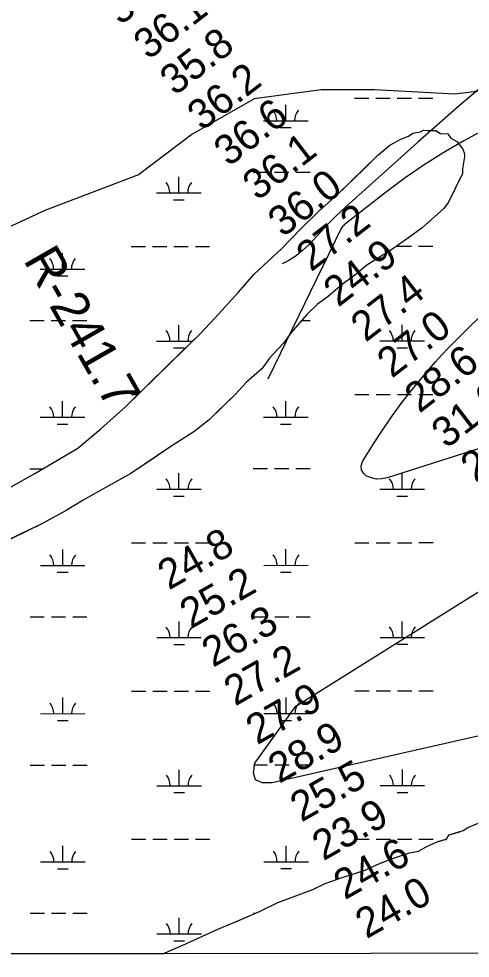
# Model space of a CAD drawing. Extents: x 3279314 to 3317160, y 734079 to 759431.
# Drawn here: x 3303655 to 3304670, y 739456 to 741565 of the extents above; entities that cross this region are included whole.
import ezdxf

# ---------------------------------------------------------------- set-up
doc = ezdxf.new("R2010")
doc.units = 0
for name, color, linetype in [('V-GRID-FRAM', 7, 'Continuous'), ('V-RIVR-RANG', 7, 'Continuous'), ('V-RIVR-RANG-IDEN', 7, 'Continuous'), ('V-SITE-VEGE', 7, 'Continuous'), ('V-TOPO-MAJR', 7, 'Continuous'), ('V-TOPO-MINR', 7, 'Continuous'), ('V-TOPO-SHOR', 7, 'Continuous'), ('V-WETL-SWMP', 7, 'Continuous')]:
    doc.layers.add(name, color=color, linetype=linetype)

msp = doc.modelspace()

# ---------------------------------------------------------------- linework, layer by layer
at = {"layer": 'V-GRID-FRAM'}
msp.add_lwpolyline([(3283455.7, 757641.4), (3314923.7, 757657.4), (3314940.9, 739471.9), (3283457, 739455.9), (3283455.7, 757641.4)], dxfattribs=at)
at = {"layer": 'V-SITE-VEGE'}
for points in [[(3303625.9, 740507.1), (3303691.5, 740543.7), (3303788.1, 740600.5), (3303840.1, 740644.2), (3303895.6, 740694.7), (3304062.3, 740856.5), (3304097.1, 740893.6), (3304149.3, 740951), (3304184.1, 740991.5), (3304246.5, 741048.8), (3304288.3, 741092.6), (3304329.9, 741133.1), (3304371.5, 741170.1), (3304461.8, 741257.7), (3304489.5, 741281.3), (3304513.7, 741294.6), (3304530.9, 741301.2), (3304541.3, 741307.9), (3304558.4, 741311), (3304565.3, 741314.3), (3304592.7, 741313.9), (3304602.9, 741306.9), (3304620, 741306.7), (3304626.7, 741296.3), (3304640.2, 741289.3), (3304653.7, 741272), (3304656.9, 741261.7), (3304656.8, 741254.8), (3304653, 741227.5), (3304652.8, 741217.2), (3304621.1, 741152.7), (3304610.6, 741139.1), (3304562.1, 741095.4), (3304534.4, 741075.3), (3304496.3, 741048.5), (3304437.6, 741011.7), (3304413.4, 740991.5), (3304382.2, 740968), (3304351, 740941.1), (3304326.8, 740924.4), (3304302.5, 740900.8), (3304267.7, 740860.2), (3304250.2, 740836.5), (3304218.9, 740802.8), (3304201.4, 740779.1), (3304166.8, 740748.8), (3304142.4, 740721.8), (3304083.4, 740664.5), (3304048.8, 740637.7), (3303996.9, 740604.2), (3303907.1, 740543.9), (3303841.5, 740507.3), (3303800.1, 740484), (3303762.1, 740460.6), (3303706.9, 740430.6), (3303596.6, 740377.5)], [(3302343.4, 739465.5), (3303981.5, 739466.3), (3303992.9, 739471.6), (3304023.9, 739484.8), (3304103.1, 739521.3), (3304151.3, 739541.1), (3304196.1, 739560.9), (3304237.5, 739580.8), (3304271.9, 739594), (3304316.6, 739610.5), (3304344.2, 739623.7), (3304382.1, 739636.9), (3304433.6, 739653.2), (3304461.2, 739666.5), (3304495.6, 739679.7), (3304533.5, 739692.8), (3304554, 739695.9), (3304571.3, 739705.9), (3304592, 739715.9), (3304612.6, 739722.4), (3304616, 739722.3), (3304623, 739732.5), (3304654, 739742.3), (3304664.3, 739749), (3304695.3, 739762.2)]]:
    msp.add_lwpolyline(points, dxfattribs=at)
at = {"layer": 'V-TOPO-MAJR'}
for points in [[(3305342.7, 741647.3), (3305110.5, 741524.8), (3305050.4, 741493.3), (3304990.1, 741462.1), (3304929.6, 741431.3), (3304868.9, 741400.8), (3304840.8, 741386.8), (3304794.3, 741363.3), (3304747.9, 741339.4), (3304701.7, 741315.1), (3304655.8, 741290.4), (3304610.7, 741264.4), (3304566.5, 741237), (3304523.7, 741207.4), (3304481.9, 741176.3), (3304386.9, 741102), (3304384.9, 741100.2), (3304383, 741098.2), (3304381.5, 741096), (3304380.1, 741093.6), (3304215.2, 740755.4)], [(3304753.5, 740620), (3304483, 740534.1), (3304471.3, 740531.9), (3304459.6, 740531.5), (3304448.2, 740533.9), (3304437, 740538.1), (3304429.8, 740544.9), (3304425.4, 740552.5), (3304425.2, 740561.3), (3304428, 740570.8), (3304453.9, 740612.7), (3304474.1, 740643.8), (3304495.1, 740674.3), (3304517.4, 740703.9), (3304540.4, 740732.9), (3304578.6, 740778.9), (3304592.2, 740794.8), (3304606.1, 740810.4), (3304620.5, 740825.6), (3304635.2, 740840.5), (3304722.4, 740926.1)], [(3305182.3, 740066.7), (3304224.9, 739849.3), (3304202.7, 739849.5), (3304187.7, 739856), (3304183.2, 739871.8), (3304185.8, 739893.8), (3304277.9, 740021.7), (3304862.8, 740387.6)]]:
    msp.add_lwpolyline(points, dxfattribs=at)
at = {"layer": 'V-TOPO-MINR'}
msp.add_lwpolyline([(3307141.7, 742210.4), (3305248.8, 741822.8), (3305237.1, 741818.6), (3305225.8, 741813.7), (3305215.1, 741807.7), (3305204.7, 741800.8), (3304937.2, 741602.3), (3304838.2, 741526.7), (3304740.6, 741449.2), (3304645.2, 741369.1), (3304551.2, 741287.1), (3304390.3, 741142.8), (3304378.1, 741131.5), (3304366.1, 741120), (3304354.4, 741108.2), (3304342.9, 741096.1), (3304307, 741057.4), (3304293.2, 741044.2), (3304278.5, 741032.2), (3304262.4, 741022.1), (3304247.4, 741014.3)], dxfattribs=at)
at = {"layer": 'V-TOPO-SHOR'}
for points in [[(3303625.9, 740507.1), (3303691.5, 740543.7), (3303788.1, 740600.5), (3303840.1, 740644.2), (3303895.6, 740694.7), (3303951.2, 740748.6), (3304020.6, 740816), (3304062.3, 740856.5), (3304097.1, 740893.6), (3304149.3, 740951), (3304184.1, 740991.5), (3304246.5, 741048.8), (3304288.3, 741092.6), (3304329.9, 741133.1), (3304371.5, 741170.1), (3304430.6, 741227.4), (3304461.8, 741257.7), (3304489.5, 741281.3), (3304513.7, 741294.6), (3304530.9, 741301.2), (3304541.3, 741307.9), (3304558.4, 741311), (3304565.3, 741314.3), (3304572.2, 741314.2), (3304582.4, 741314.1), (3304592.7, 741313.9), (3304602.9, 741306.9), (3304620, 741306.7), (3304626.7, 741296.3), (3304640.2, 741289.3), (3304653.7, 741272), (3304656.9, 741261.7), (3304656.8, 741254.8), (3304653, 741227.5), (3304652.8, 741217.2), (3304621.1, 741152.7)], [(3304621.1, 741152.7), (3304610.6, 741139.1), (3304562.1, 741095.4), (3304534.4, 741075.3), (3304496.3, 741048.5), (3304437.6, 741011.7), (3304413.4, 740991.5), (3304382.2, 740968), (3304351, 740941.1), (3304326.8, 740924.4), (3304302.5, 740900.8), (3304267.7, 740860.2), (3304250.2, 740836.5), (3304218.9, 740802.8), (3304201.4, 740779.1), (3304166.8, 740748.8), (3304142.4, 740721.8), (3304100.7, 740681.4), (3304083.4, 740664.5), (3304048.8, 740637.7), (3303996.9, 740604.2), (3303952, 740574.1), (3303907.1, 740543.9), (3303841.5, 740507.3), (3303800.1, 740484), (3303762.1, 740460.6), (3303706.9, 740430.6), (3303658.6, 740407.4), (3303596.6, 740377.5)], [(3303981.5, 739466.3), (3303992.9, 739471.6), (3304023.9, 739484.8), (3304103.1, 739521.3), (3304151.3, 739541.1), (3304196.1, 739560.9), (3304237.5, 739580.8), (3304271.9, 739594), (3304316.6, 739610.5), (3304344.2, 739623.7), (3304382.1, 739636.9), (3304433.6, 739653.2), (3304461.2, 739666.5), (3304495.6, 739679.7), (3304533.5, 739692.8), (3304554, 739695.9), (3304571.3, 739705.9), (3304592, 739715.9), (3304602.3, 739719.1), (3304612.6, 739722.4), (3304616, 739722.3), (3304623, 739732.5), (3304643.7, 739739), (3304654, 739742.3), (3304664.3, 739749), (3304695.3, 739762.2)]]:
    msp.add_lwpolyline(points, dxfattribs=at)
at = {"layer": 'V-WETL-SWMP'}
for p, q in [((3304334.9, 741405.1), (3304184.6, 741385)), ((3304334.9, 741405.1), (3304184.6, 741385)), ((3304455.2, 741405.1), (3304334.9, 741405.1)), ((3304455.2, 741405.1), (3304334.9, 741405.1)), ((3304635.6, 741395.1), (3304455.2, 741405.1)), ((3304635.6, 741395.1), (3304455.2, 741405.1)), ((3304715.7, 741405.1), (3304635.6, 741395.1)), ((3304715.7, 741405.1), (3304635.6, 741395.1)), ((3304184.6, 741385), (3304044.3, 741304.8)), ((3304184.6, 741385), (3304044.3, 741304.8)), ((3304409.9, 741386.6), (3304441.9, 741386.6)), ((3304457.9, 741386.6), (3304489.9, 741386.6)), ((3304505.9, 741386.7), (3304537.9, 741386.7)), ((3304553.9, 741386.7), (3304585.9, 741386.7)), ((3304255.4, 741335.8), (3304255.4, 741371.8)), ((3304205.4, 741335.8), (3304305.4, 741335.8)), ((3304243.4, 741320.3), (3304267.4, 741320.4)), ((3304541.3, 741307.9), (3304558.4, 741311)), ((3304541.3, 741307.9), (3304558.4, 741311)), ((3304558.4, 741311), (3304565.3, 741314.3)), ((3304558.4, 741311), (3304565.3, 741314.3)), ((3304565.3, 741314.3), (3304592.7, 741313.9)), ((3304565.3, 741314.3), (3304592.7, 741313.9)), ((3304592.7, 741313.9), (3304602.8, 741306.9)), ((3304592.7, 741313.9), (3304602.8, 741306.9)), ((3304044.3, 741304.8), (3303924.1, 741214.6)), ((3304044.3, 741304.8), (3303924.1, 741214.6)), ((3304489.5, 741281.3), (3304513.7, 741294.6)), ((3304489.5, 741281.3), (3304513.7, 741294.6)), ((3304513.7, 741294.6), (3304530.9, 741301.2)), ((3304513.7, 741294.6), (3304530.9, 741301.2)), ((3304530.9, 741301.2), (3304541.3, 741307.9)), ((3304530.9, 741301.2), (3304541.3, 741307.9)), ((3304602.8, 741306.9), (3304620, 741306.7)), ((3304602.8, 741306.9), (3304620, 741306.7)), ((3304620, 741306.7), (3304626.6, 741296.3)), ((3304620, 741306.7), (3304626.6, 741296.3)), ((3304626.6, 741296.3), (3304640.2, 741289.3)), ((3304626.6, 741296.3), (3304640.2, 741289.3)), ((3304461.8, 741257.7), (3304489.5, 741281.3)), ((3304461.8, 741257.7), (3304489.5, 741281.3)), ((3304640.2, 741289.3), (3304653.7, 741272)), ((3304640.2, 741289.3), (3304653.7, 741272)), ((3304653.7, 741272), (3304656.9, 741261.6)), ((3304653.7, 741272), (3304656.9, 741261.6)), ((3304371.5, 741170.1), (3304461.8, 741257.7)), ((3304371.5, 741170.1), (3304461.8, 741257.7)), ((3304656.8, 741254.8), (3304653, 741227.5)), ((3304656.8, 741254.8), (3304653, 741227.5)), ((3304656.9, 741261.6), (3304656.8, 741254.8)), ((3304656.9, 741261.6), (3304656.8, 741254.8)), ((3304653, 741227.5), (3304652.8, 741217.2)), ((3304653, 741227.5), (3304652.8, 741217.2)), ((3303924.1, 741214.6), (3303713.7, 741134.3)), ((3303924.1, 741214.6), (3303713.7, 741134.3)), ((3304015, 741173.8), (3304015, 741209.8)), ((3304182, 741220.3), (3304214, 741220.3)), ((3304230, 741220.3), (3304262, 741220.4)), ((3304278, 741220.4), (3304310, 741220.4)), ((3304652.8, 741217.2), (3304621.1, 741152.7)), ((3304652.8, 741217.2), (3304621.1, 741152.7)), ((3303965, 741173.8), (3304065, 741173.8)), ((3304329.9, 741133.1), (3304371.5, 741170.1)), ((3304329.9, 741133.1), (3304371.5, 741170.1)), ((3304003, 741158.4), (3304027, 741158.4)), ((3304621.1, 741152.7), (3304610.6, 741139.1)), ((3304621.1, 741152.7), (3304610.6, 741139.1)), ((3303713.7, 741134.3), (3303583.4, 741074.2)), ((3303713.7, 741134.3), (3303583.4, 741074.2)), ((3304288.2, 741092.6), (3304329.9, 741133.1)), ((3304288.2, 741092.6), (3304329.9, 741133.1)), ((3304610.6, 741139.1), (3304562, 741095.4)), ((3304610.6, 741139.1), (3304562, 741095.4)), ((3304246.5, 741048.8), (3304288.2, 741092.6)), ((3304246.5, 741048.8), (3304288.2, 741092.6)), ((3304562, 741095.4), (3304534.4, 741075.3)), ((3304562, 741095.4), (3304534.4, 741075.3)), ((3304534.4, 741075.3), (3304496.3, 741048.5)), ((3304534.4, 741075.3), (3304496.3, 741048.5)), ((3303753.6, 741002.9), (3303753.6, 741038.9)), ((3303908.2, 741053.7), (3303940.2, 741053.7)), ((3303956.2, 741053.7), (3303988.2, 741053.7)), ((3304004.2, 741053.7), (3304036.2, 741053.7)), ((3304052.2, 741053.7), (3304084.2, 741053.8)), ((3304184.1, 740991.5), (3304246.5, 741048.8)), ((3304184.1, 740991.5), (3304246.5, 741048.8)), ((3304496.3, 741048.5), (3304437.6, 741011.7)), ((3304496.3, 741048.5), (3304437.6, 741011.7)), ((3304506.1, 741054), (3304538.1, 741054)), ((3304554.1, 741054), (3304586.1, 741054)), ((3303703.6, 741002.8), (3303803.6, 741002.9)), ((3304437.6, 741011.7), (3304413.3, 740991.5)), ((3304437.6, 741011.7), (3304413.3, 740991.5)), ((3303741.6, 740987.4), (3303765.6, 740987.4)), ((3304149.2, 740951), (3304184.1, 740991.5)), ((3304149.2, 740951), (3304184.1, 740991.5)), ((3304413.3, 740991.5), (3304382.2, 740968)), ((3304413.3, 740991.5), (3304382.2, 740968)), ((3304382.2, 740968), (3304351, 740941.1)), ((3304382.2, 740968), (3304351, 740941.1)), ((3304097.1, 740893.6), (3304149.2, 740951)), ((3304097.1, 740893.6), (3304149.2, 740951)), ((3304351, 740941.1), (3304326.8, 740924.4)), ((3304351, 740941.1), (3304326.8, 740924.4)), ((3304326.8, 740924.4), (3304302.5, 740900.8)), ((3304326.8, 740924.4), (3304302.5, 740900.8)), ((3304062.3, 740856.5), (3304097.1, 740893.6)), ((3304062.3, 740856.5), (3304097.1, 740893.6)), ((3304302.5, 740900.8), (3304267.7, 740860.2)), ((3304302.5, 740900.8), (3304267.7, 740860.2)), ((3303680.3, 740887.4), (3303712.3, 740887.4)), ((3303728.3, 740887.4), (3303760.3, 740887.4)), ((3303776.3, 740887.4), (3303808.3, 740887.4)), ((3304015.2, 740841.1), (3304015.1, 740877.1)), ((3304291.2, 740887.7), (3304310.2, 740887.7)), ((3304517.1, 740841.4), (3304517, 740877.4)), ((3303895.6, 740694.7), (3304062.3, 740856.5)), ((3303895.6, 740694.7), (3304062.3, 740856.5)), ((3304267.7, 740860.2), (3304250.2, 740836.5)), ((3304267.7, 740860.2), (3304250.2, 740836.5)), ((3303965.2, 740841.1), (3304046.5, 740841.1)), ((3304003.2, 740825.7), (3304027.2, 740825.7)), ((3304250.2, 740836.5), (3304218.9, 740802.8)), ((3304250.2, 740836.5), (3304218.9, 740802.8)), ((3304467.1, 740841.4), (3304567.1, 740841.4)), ((3304505.1, 740825.9), (3304529.1, 740826)), ((3304218.9, 740802.8), (3304201.4, 740779.1)), ((3304218.9, 740802.8), (3304201.4, 740779.1)), ((3304201.4, 740779.1), (3304166.8, 740748.8)), ((3304201.4, 740779.1), (3304166.8, 740748.8)), ((3304166.8, 740748.8), (3304142.4, 740721.8)), ((3304166.8, 740748.8), (3304142.4, 740721.8)), ((3303908.4, 740721), (3303922.7, 740721)), ((3304142.4, 740721.8), (3304083.4, 740664.5)), ((3304142.4, 740721.8), (3304083.4, 740664.5)), ((3304410.3, 740721.3), (3304442.3, 740721.3)), ((3304458.3, 740721.3), (3304490.3, 740721.3)), ((3304506.3, 740721.3), (3304538.3, 740721.3)), ((3304554.3, 740721.3), (3304586.3, 740721.3)), ((3303753.8, 740670.2), (3303753.8, 740706.2)), ((3304255.7, 740670.4), (3304255.7, 740706.4)), ((3303840.1, 740644.2), (3303895.6, 740694.7)), ((3303840.1, 740644.2), (3303895.6, 740694.7)), ((3303703.8, 740670.2), (3303803.8, 740670.2)), ((3304083.4, 740664.5), (3304048.8, 740637.6)), ((3304083.4, 740664.5), (3304048.8, 740637.6)), ((3304205.7, 740670.4), (3304305.7, 740670.5)), ((3303741.8, 740654.7), (3303765.8, 740654.8)), ((3303788.1, 740600.5), (3303840.1, 740644.2)), ((3303788.1, 740600.5), (3303840.1, 740644.2)), ((3304048.8, 740637.6), (3303996.9, 740604.2)), ((3304048.8, 740637.6), (3303996.9, 740604.2)), ((3304243.7, 740655), (3304267.7, 740655)), ((3303691.5, 740543.7), (3303788.1, 740600.5)), ((3303691.5, 740543.7), (3303788.1, 740600.5)), ((3303996.9, 740604.2), (3303907, 740543.9)), ((3303996.9, 740604.2), (3303907, 740543.9)), ((3303680.5, 740554.7), (3303710.2, 740554.7)), ((3304182.4, 740555), (3304214.4, 740555)), ((3304230.4, 740555), (3304262.4, 740555)), ((3304278.4, 740555), (3304310.4, 740555)), ((3303625.9, 740507.1), (3303691.5, 740543.7)), ((3303625.9, 740507.1), (3303691.5, 740543.7)), ((3303907, 740543.9), (3303841.5, 740507.3)), ((3303907, 740543.9), (3303841.5, 740507.3)), ((3304015.3, 740508.4), (3304015.3, 740544.4)), ((3304517.2, 740508.7), (3304517.2, 740544.7)), ((3303841.5, 740507.3), (3303800.1, 740483.9)), ((3303841.5, 740507.3), (3303800.1, 740483.9)), ((3303965.3, 740508.4), (3304065.3, 740508.5)), ((3304003.3, 740493), (3304027.3, 740493)), ((3304467.2, 740508.7), (3304567.2, 740508.7)), ((3304505.2, 740493.3), (3304529.2, 740493.3)), ((3303800.1, 740483.9), (3303762.1, 740460.6)), ((3303800.1, 740483.9), (3303762.1, 740460.6)), ((3303762.1, 740460.6), (3303706.9, 740430.6)), ((3303762.1, 740460.6), (3303706.9, 740430.6)), ((3303706.9, 740430.6), (3303596.6, 740377.5)), ((3303706.9, 740430.6), (3303596.6, 740377.5)), ((3303908.5, 740388.3), (3303940.5, 740388.3)), ((3303956.5, 740388.3), (3303988.5, 740388.4)), ((3304004.5, 740388.4), (3304036.5, 740388.4)), ((3304052.5, 740388.4), (3304084.5, 740388.4)), ((3304410.4, 740388.6), (3304442.4, 740388.6)), ((3304458.4, 740388.6), (3304490.4, 740388.6)), ((3304506.4, 740388.6), (3304538.4, 740388.6)), ((3304554.4, 740388.7), (3304586.4, 740388.7)), ((3303754, 740337.5), (3303754, 740373.5)), ((3304255.9, 740337.8), (3304255.9, 740373.8)), ((3303704, 740337.5), (3303804, 740337.5)), ((3303742, 740322.1), (3303766, 740322.1)), ((3304205.9, 740337.7), (3304305.9, 740337.8)), ((3304243.9, 740322.3), (3304267.9, 740322.3)), ((3303680.6, 740222), (3303712.6, 740222.1)), ((3303728.6, 740222.1), (3303760.6, 740222.1)), ((3303776.6, 740222.1), (3303808.6, 740222.1)), ((3304182.5, 740222.3), (3304214.5, 740222.3)), ((3304230.5, 740222.3), (3304262.5, 740222.3)), ((3304278.5, 740222.3), (3304310.5, 740222.4)), ((3304015.5, 740175.8), (3304015.5, 740211.8)), ((3304517.4, 740176), (3304517.4, 740212)), ((3303965.5, 740175.7), (3304065.5, 740175.8)), ((3304467.4, 740176), (3304567.4, 740176.1)), ((3304003.5, 740160.3), (3304027.5, 740160.3)), ((3304505.4, 740160.6), (3304529.4, 740160.6)), ((3303908.7, 740055.6), (3303940.7, 740055.7)), ((3303956.7, 740055.7), (3303988.7, 740055.7)), ((3304004.7, 740055.7), (3304036.7, 740055.7)), ((3304052.7, 740055.7), (3304084.7, 740055.7)), ((3304410.6, 740055.9), (3304442.6, 740055.9)), ((3304458.6, 740055.9), (3304490.6, 740055.9)), ((3304506.6, 740056), (3304538.6, 740056)), ((3304554.6, 740056), (3304586.6, 740056)), ((3303754.1, 740004.8), (3303754.1, 740040.8)), ((3304256, 740005.1), (3304256, 740041.1)), ((3303704.1, 740004.8), (3303804.1, 740004.9)), ((3304206, 740005.1), (3304306, 740005.1)), ((3303742.1, 739989.4), (3303766.1, 739989.4)), ((3304244.1, 739989.6), (3304268.1, 739989.7)), ((3303680.8, 739889.4), (3303712.8, 739889.4)), ((3303728.8, 739889.4), (3303760.8, 739889.4)), ((3303776.8, 739889.4), (3303808.8, 739889.4)), ((3304015.7, 739843.1), (3304015.6, 739879.1)), ((3304182.7, 739889.6), (3304214.7, 739889.6)), ((3304230.7, 739889.6), (3304262.7, 739889.7)), ((3304278.7, 739889.7), (3304310.7, 739889.7)), ((3304517.6, 739843.4), (3304517.5, 739879.4)), ((3303965.7, 739843.1), (3304065.7, 739843.1)), ((3304467.6, 739843.3), (3304567.6, 739843.4)), ((3304003.7, 739827.7), (3304027.7, 739827.7)), ((3304505.6, 739827.9), (3304529.6, 739827.9)), ((3304664.3, 739749), (3304695.3, 739762.2)), ((3304664.3, 739749), (3304695.3, 739762.2)), ((3304616, 739722.3), (3304623, 739732.5)), ((3304616, 739722.3), (3304623, 739732.5)), ((3304623, 739732.5), (3304654, 739742.3)), ((3304623, 739732.5), (3304654, 739742.3)), ((3304654, 739742.3), (3304664.3, 739749)), ((3304654, 739742.3), (3304664.3, 739749)), ((3303754.3, 739672.2), (3303754.3, 739708.2)), ((3303908.9, 739723), (3303940.9, 739723)), ((3303956.9, 739723), (3303988.9, 739723)), ((3304004.9, 739723), (3304036.9, 739723)), ((3304052.9, 739723), (3304084.9, 739723.1)), ((3304256.2, 739672.4), (3304256.2, 739708.4)), ((3304410.8, 739723.2), (3304442.8, 739723.2)), ((3304458.8, 739723.3), (3304490.8, 739723.3)), ((3304506.8, 739723.3), (3304538.8, 739723.3)), ((3304554.8, 739723.3), (3304586.8, 739723.3)), ((3304571.3, 739705.9), (3304592, 739715.9)), ((3304571.3, 739705.9), (3304592, 739715.9)), ((3304592, 739715.9), (3304612.6, 739722.4)), ((3304592, 739715.9), (3304612.6, 739722.4)), ((3304612.6, 739722.4), (3304616, 739722.3)), ((3304612.6, 739722.4), (3304616, 739722.3)), ((3304495.6, 739679.7), (3304533.5, 739692.8)), ((3304495.6, 739679.7), (3304533.5, 739692.8)), ((3304533.5, 739692.8), (3304554, 739695.9)), ((3304533.5, 739692.8), (3304554, 739695.9)), ((3304554, 739695.9), (3304571.3, 739705.9)), ((3304554, 739695.9), (3304571.3, 739705.9)), ((3303704.3, 739672.1), (3303804.3, 739672.2)), ((3304206.2, 739672.4), (3304306.2, 739672.4)), ((3304433.6, 739653.2), (3304461.2, 739666.5)), ((3304433.6, 739653.2), (3304461.2, 739666.5)), ((3304461.2, 739666.5), (3304495.6, 739679.7)), ((3304461.2, 739666.5), (3304495.6, 739679.7)), ((3303742.3, 739656.7), (3303766.3, 739656.7)), ((3304244.2, 739657), (3304268.2, 739657)), ((3304382.1, 739636.9), (3304433.6, 739653.2)), ((3304382.1, 739636.9), (3304433.6, 739653.2)), ((3304316.6, 739610.5), (3304344.2, 739623.7)), ((3304316.6, 739610.5), (3304344.2, 739623.7)), ((3304344.2, 739623.7), (3304382.1, 739636.9)), ((3304344.2, 739623.7), (3304382.1, 739636.9)), ((3304271.9, 739594), (3304316.6, 739610.5)), ((3304271.9, 739594), (3304316.6, 739610.5)), ((3304237.5, 739580.8), (3304271.9, 739594)), ((3304237.5, 739580.8), (3304271.9, 739594)), ((3304151.3, 739541.1), (3304196.1, 739560.9)), ((3304151.3, 739541.1), (3304196.1, 739560.9)), ((3304196.1, 739560.9), (3304237.5, 739580.8)), ((3304196.1, 739560.9), (3304237.5, 739580.8)), ((3303681, 739556.7), (3303713, 739556.7)), ((3303729, 739556.7), (3303761, 739556.7)), ((3303777, 739556.7), (3303809, 739556.7)), ((3304015.8, 739510.4), (3304015.8, 739546.4)), ((3304103.1, 739521.3), (3304151.3, 739541.1)), ((3304103.1, 739521.3), (3304151.3, 739541.1)), ((3304182.9, 739556.9), (3304187.1, 739556.9)), ((3304023.9, 739484.8), (3304103.1, 739521.3)), ((3304023.9, 739484.8), (3304103.1, 739521.3)), ((3303965.8, 739510.4), (3304065.8, 739510.5)), ((3303992.9, 739471.6), (3304023.9, 739484.8)), ((3303992.9, 739471.6), (3304023.9, 739484.8)), ((3304003.8, 739495), (3304027.8, 739495)), ((3302343.4, 739465.5), (3303981.5, 739466.3)), ((3302343.4, 739465.5), (3303981.5, 739466.3)), ((3303981.5, 739466.3), (3303992.9, 739471.6)), ((3303981.5, 739466.3), (3303992.9, 739471.6))]:
    msp.add_line(p, q, dxfattribs=at)
for centre, start, end in [((3304200.1, 741336.2), 359.2573, 40.801), ((3304310.6, 741336.3), 139.2573, 180.801), ((3303959.7, 741174.2), 359.2573, 40.801), ((3304070.2, 741174.3), 139.2573, 180.801), ((3303698.4, 741003.3), 359.2573, 40.801), ((3303808.9, 741003.4), 139.2573, 180.801), ((3303959.9, 740841.6), 359.2573, 40.801), ((3304070.4, 740841.6), 139.2573, 180.801), ((3304461.8, 740841.8), 359.2573, 40.801), ((3304572.3, 740841.9), 139.2573, 180.801), ((3303698.6, 740670.6), 359.2573, 40.801), ((3303809, 740670.7), 139.2573, 180.801), ((3304200.5, 740670.9), 359.2573, 40.801), ((3304311, 740670.9), 139.2573, 180.801), ((3303960.1, 740508.9), 359.2573, 40.801), ((3304070.6, 740509), 139.2573, 180.801), ((3304462, 740509.2), 359.2573, 40.801), ((3304572.5, 740509.2), 139.2573, 180.801), ((3303698.7, 740338), 359.2573, 40.801), ((3303809.2, 740338), 139.2573, 180.801), ((3304200.6, 740338.2), 359.2573, 40.801), ((3304311.1, 740338.3), 139.2573, 180.801), ((3303960.2, 740176.2), 359.2573, 40.801), ((3304070.7, 740176.3), 139.2573, 180.801), ((3304462.2, 740176.5), 359.2573, 40.801), ((3304572.6, 740176.5), 139.2573, 180.801), ((3303698.9, 740005.3), 359.2573, 40.801), ((3303809.4, 740005.3), 139.2573, 180.801), ((3304200.8, 740005.5), 359.2573, 40.801), ((3304311.3, 740005.6), 139.2573, 180.801), ((3303960.4, 739843.5), 359.2573, 40.801), ((3304070.9, 739843.6), 139.2573, 180.801), ((3304462.3, 739843.8), 359.2573, 40.801), ((3304572.8, 739843.9), 139.2573, 180.801), ((3303699.1, 739672.6), 359.2573, 40.801), ((3303809.6, 739672.7), 139.2573, 180.801), ((3304201, 739672.9), 359.2573, 40.801), ((3304311.5, 739672.9), 139.2573, 180.801), ((3303960.6, 739510.9), 359.2573, 40.801), ((3304071.1, 739510.9), 139.2573, 180.801)]:
    msp.add_arc(centre, 35.2, start, end, dxfattribs=at)

# ---------------------------------------------------------------- texts
at = {"layer": 'V-RIVR-RANG'}
for s, rotation, p in [('36.4', 37.6283, (3303883.6, 741548.5)), ('36.1', 37.6283, (3303946.7, 741470.9)), ('35.8', 37.6283, (3304006.1, 741390.4)), ('36.2', 37.6283, (3304067.4, 741311.4)), ('36.6', 37.6283, (3304127.2, 741231.2)), ('36.1', 37.6283, (3304191.8, 741154.7)), ('36.0', 37.6283, (3304248.8, 741072.5)), ('27.2', 37.6283, (3304312.4, 740995.2)), ('24.9', 37.6283, (3304373.4, 740916)), ('27.4', 37.6283, (3304434.9, 740837.1)), ('27.0', 37.6283, (3304493.9, 740756.3)), ('28.6', 37.6283, (3304555.9, 740677.9)), ('31.0', 37.6283, (3304616.4, 740598.2)), ('28.1', 37.6283, (3304681.8, 740522.4)), ('24.8', 29.6183, (3303992.7, 740281.1)), ('25.2', 29.6183, (3304042.4, 740194.3)), ('26.3', 29.6183, (3304092, 740107.5)), ('27.2', 29.6183, (3304141.6, 740020.7)), ('27.9', 29.6183, (3304191, 739933.7)), ('28.9', 29.6183, (3304240.7, 739846.9)), ('25.5', 29.6183, (3304290.5, 739760.2)), ('23.9', 29.6183, (3304339.9, 739673.3)), ('24.6', 29.6183, (3304388.2, 739585.7)), ('24.0', 29.6183, (3304436.9, 739498.4))]:
    msp.add_text(s, height=67, rotation=rotation, dxfattribs=at).set_placement(p)
at = {"layer": 'V-RIVR-RANG-IDEN'}
msp.add_text('R-241.7', height=83, rotation=299.7578, dxfattribs=at).set_placement((3303664.4, 741023.3))

doc.saveas('drawing.dxf')
